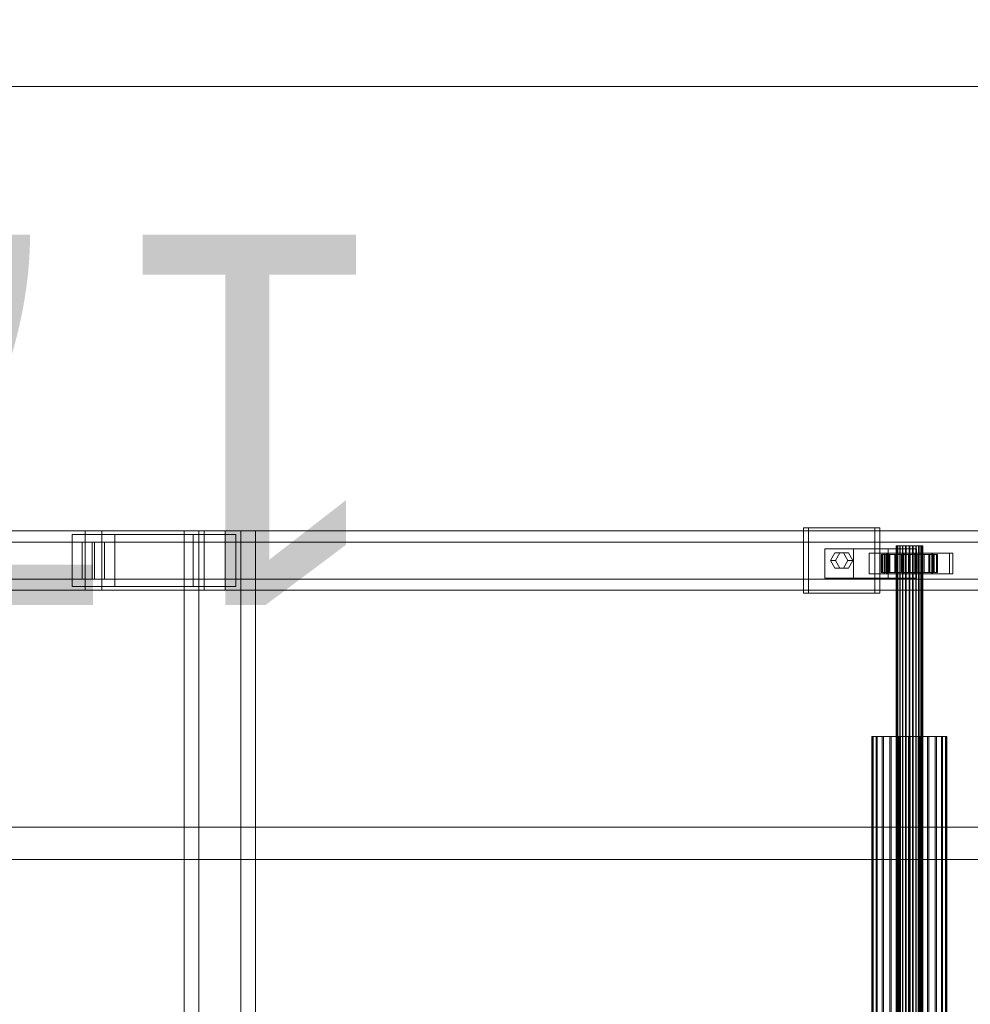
# Model space of a CAD drawing. Header units: millimetres. Extents: x -2233 to 65662, y -50530 to 6847.
# Tile 347 of 656: x 4848 to 5489, y -17870 to -17205. Entities that reach past the tile are written whole.
import ezdxf

# ---------------------------------------------------------------- set-up
doc = ezdxf.new("R2010")
doc.units = ezdxf.units.MM
doc.layers.add('COTAS_P', color=1, linetype='Continuous', lineweight=0)
doc.layers.add('superior_C01', color=7, linetype='Continuous', lineweight=0)
doc.dimstyles.new('R19_100', dxfattribs={"dimtxt": 250, "dimasz": 150, "dimexe": 150, "dimexo": 80, "dimgap": 100, "dimtad": 1, "dimtih": 1, "dimtoh": 1, "dimdsep": 46, "dimcen": 0.09, "dimadec": 0, "dimazin": 0, "dimtfac": 1, "dimtdec": 4, "dimtofl": 0, "dimtmove": 0, "dimatfit": 3, "dimfxl": 1, "dimtolj": 1, "dimtzin": 0, "dimarcsym": 0})

# ---------------------------------------------------------------- blocks, each defined once
blk = doc.blocks.new('DIM_R32_30')
at = {"layer": 'COTAS_P'}
for p, q in [((4250, -17250), (4400, -17205)), ((5950, -17250), (5800, -17205)), ((4250, -18150), (4250, -17250)), ((5950, -17250), (4250, -17250)), ((4250, -17250), (4400, -17295)), ((5950, -17250), (5800, -17295)), ((5950, -18150), (5950, -17250))]:
    blk.add_line(p, q, dxfattribs=at)
blk.add_text('1700 P', height=250, rotation=180, dxfattribs=at).set_placement((5100, -17350))

msp = doc.modelspace()

# ---------------------------------------------------------------- linework, layer by layer
at = {"layer": 'superior_C01'}
for p, q in [((5424.594, -17548), (5376.627, -17548)), ((5376.627, -17548), (5376.627, -17592)), ((5380.014, -17548), (5376.627, -17548)), ((5380.014, -17592), (5380.014, -17548)), ((5380.014, -17548), (5427.981, -17548)), ((5424.594, -17592), (5424.594, -17548)), ((5424.594, -17548), (5427.981, -17548)), ((5427.981, -17548), (5427.981, -17592)), ((4891.593, -17550), (3740.385, -17550)), ((3751.675, -17550), (4902.883, -17550)), ((4972.035, -17550), (3820.827, -17550)), ((3834.94, -17550), (4986.148, -17550)), ((4911.628, -17552.5), (4882.848, -17552.5)), ((4882.848, -17552.5), (4882.848, -17587.5)), ((4964.701, -17552.5), (4882.848, -17552.5)), ((4891.593, -17550), (4891.593, -17590)), ((4902.883, -17550), (4891.593, -17550)), ((6042.801, -17550), (4891.593, -17550)), ((4902.883, -17590), (4902.883, -17550)), ((4902.883, -17550), (6054.091, -17550)), ((4911.628, -17587.5), (4911.628, -17552.5)), ((4911.628, -17552.5), (4993.482, -17552.5)), ((4996.867, -17550), (4958.493, -17550)), ((4958.493, -17550), (4958.493, -18450)), ((4968.372, -17550), (4958.493, -17550)), ((4964.701, -17587.5), (4964.701, -17552.5)), ((4964.701, -17552.5), (4993.482, -17552.5)), ((4968.372, -18450), (4968.372, -17550)), ((4968.372, -17550), (5006.746, -17550)), ((4972.035, -17550), (4972.035, -17590)), ((4986.148, -17550), (4972.035, -17550)), ((6123.243, -17550), (4972.035, -17550)), ((4986.148, -17590), (4986.148, -17550)), ((4986.148, -17550), (6137.356, -17550)), ((4993.482, -17552.5), (4993.482, -17587.5)), ((4996.867, -18450), (4996.867, -17550)), ((4996.867, -17550), (5006.746, -17550)), ((5006.746, -17550), (5006.746, -18450)), ((4889.742, -17557.5), (3820.388, -17557.5)), ((3835.379, -17557.5), (4904.734, -17557.5)), ((4889.742, -17557.5), (4889.742, -17582.5)), ((4904.734, -17557.5), (4889.742, -17557.5)), ((4896.503, -17557.5), (4897.973, -17557.5)), ((4896.503, -17582.5), (4896.503, -17557.5)), ((6129.564, -17557.5), (4896.503, -17557.5)), ((4897.973, -17557.5), (4897.973, -17582.5)), ((4897.973, -17557.5), (6131.034, -17557.5)), ((4904.734, -17582.5), (4904.734, -17557.5)), ((5410.204, -17562), (5391.017, -17562)), ((5391.017, -17562), (5391.017, -17582)), ((5433.606, -17562), (5391.017, -17562)), ((5410.204, -17582), (5410.204, -17562)), ((5410.204, -17562), (5452.793, -17562)), ((5433.606, -17582), (5433.606, -17562)), ((5433.606, -17562), (5452.793, -17562)), ((5439.25, -17560), (5439.001, -17560)), ((5439.001, -17560), (5439.364, -17560)), ((5439.001, -18440), (5439.001, -17560)), ((5440.096, -17560), (5439.25, -17560)), ((5439.25, -18440), (5439.25, -17560)), ((5439.364, -17560), (5440.315, -17560)), ((5439.364, -18440), (5439.364, -17560)), ((5441.481, -17560), (5440.096, -17560)), ((5440.096, -18440), (5440.096, -17560)), ((5440.315, -17560), (5441.791, -17560)), ((5440.315, -18440), (5440.315, -17560)), ((5443.309, -17560), (5441.481, -17560)), ((5441.481, -18440), (5441.481, -17560)), ((5441.791, -17560), (5443.689, -17560)), ((5441.791, -18440), (5441.791, -17560)), ((5445.458, -17560), (5443.309, -17560)), ((5443.309, -18440), (5443.309, -17560)), ((5443.689, -17560), (5445.881, -17560)), ((5443.689, -18440), (5443.689, -17560)), ((5447.779, -17560), (5445.458, -17560)), ((5445.458, -18440), (5445.458, -17560)), ((5445.881, -17560), (5448.217, -17560)), ((5445.881, -18440), (5445.881, -17560)), ((5450.115, -17560), (5447.779, -17560)), ((5447.779, -18440), (5447.779, -17560)), ((5448.217, -17560), (5450.538, -17560)), ((5448.217, -18440), (5448.217, -17560)), ((5452.307, -17560), (5450.115, -17560)), ((5450.115, -18440), (5450.115, -17560)), ((5450.538, -17560), (5452.686, -17560)), ((5450.538, -18440), (5450.538, -17560)), ((5454.205, -17560), (5452.307, -17560)), ((5452.307, -18440), (5452.307, -17560)), ((5452.686, -17560), (5454.515, -17560)), ((5452.686, -18440), (5452.686, -17560)), ((5452.793, -17562), (5452.793, -17582)), ((5455.68, -17560), (5454.205, -17560)), ((5454.205, -18440), (5454.205, -17560)), ((5454.515, -17560), (5455.899, -17560)), ((5454.515, -18440), (5454.515, -17560)), ((5456.632, -17560), (5455.68, -17560)), ((5455.68, -18440), (5455.68, -17560)), ((5455.899, -17560), (5456.745, -17560)), ((5455.899, -18440), (5455.899, -17560)), ((5456.995, -17560), (5456.632, -17560)), ((5456.632, -17560), (5456.632, -18440)), ((5456.745, -17560), (5456.995, -17560)), ((5456.745, -18440), (5456.745, -17560)), ((5456.995, -18440), (5456.995, -17560)), ((5394.855, -17570), (5397.733, -17564.804)), ((5397.733, -17564.804), (5403.489, -17564.804)), ((5401.12, -17564.804), (5397.733, -17564.804)), ((5401.12, -17564.804), (5398.242, -17570)), ((5406.876, -17564.804), (5401.12, -17564.804)), ((5403.489, -17564.804), (5406.367, -17570)), ((5406.876, -17564.804), (5403.489, -17564.804)), ((5409.754, -17570), (5406.876, -17564.804)), ((5432.477, -17565), (5420.965, -17565)), ((5420.965, -17565), (5420.965, -17579)), ((5432.82, -17565), (5420.965, -17565)), ((5429.531, -17566), (5429.003, -17566)), ((5429.003, -17566), (5439.001, -17566)), ((5429.003, -17578), (5429.003, -17566)), ((5429.003, -17566), (5429.77, -17566)), ((5431.317, -17566), (5429.531, -17566)), ((5429.531, -17566), (5439.25, -17566)), ((5429.531, -17578), (5429.531, -17566)), ((5429.77, -17566), (5439.364, -17566)), ((5429.77, -17578), (5429.77, -17566)), ((5429.77, -17566), (5431.779, -17566)), ((5475.143, -17565), (5431.014, -17565)), ((5431.014, -17565), (5431.014, -17579)), ((5433.272, -17565), (5431.014, -17565)), ((5434.24, -17566), (5431.317, -17566)), ((5431.317, -17566), (5440.096, -17566)), ((5431.317, -17578), (5431.317, -17566)), ((5431.779, -17566), (5440.315, -17566)), ((5431.779, -17578), (5431.779, -17566)), ((5431.779, -17566), (5434.894, -17566)), ((5432.477, -17579), (5432.477, -17565)), ((5432.477, -17565), (5444.332, -17565)), ((5432.82, -17579), (5432.82, -17565)), ((5432.82, -17565), (5444.332, -17565)), ((5433.272, -17579), (5433.272, -17565)), ((5433.272, -17565), (5477.401, -17565)), ((5438.1, -17566), (5434.24, -17566)), ((5434.24, -17566), (5441.481, -17566)), ((5434.24, -17578), (5434.24, -17566)), ((5434.894, -17566), (5441.791, -17566)), ((5434.894, -17578), (5434.894, -17566)), ((5434.894, -17566), (5438.901, -17566)), ((5442.635, -17566), (5438.1, -17566)), ((5438.1, -17566), (5443.309, -17566)), ((5438.1, -17578), (5438.1, -17566)), ((5438.901, -17566), (5443.689, -17566)), ((5438.901, -17578), (5438.901, -17566)), ((5438.901, -17566), (5443.528, -17566)), ((5439.001, -17566), (5439.25, -17566)), ((5439.001, -17566), (5439.001, -17578)), ((5439.364, -17566), (5439.001, -17566)), ((5439.25, -17566), (5440.096, -17566)), ((5439.25, -17566), (5439.25, -17578)), ((5439.364, -17566), (5439.364, -17578)), ((5440.315, -17566), (5439.364, -17566)), ((5440.096, -17566), (5441.481, -17566)), ((5440.096, -17566), (5440.096, -17578)), ((5440.315, -17566), (5440.315, -17578)), ((5441.791, -17566), (5440.315, -17566)), ((5441.481, -17566), (5443.309, -17566)), ((5441.481, -17566), (5441.481, -17578)), ((5441.791, -17566), (5441.791, -17578)), ((5443.689, -17566), (5441.791, -17566)), ((5447.535, -17566), (5442.635, -17566)), ((5442.635, -17566), (5445.458, -17566)), ((5442.635, -17578), (5442.635, -17566)), ((5443.309, -17566), (5445.458, -17566)), ((5443.309, -17566), (5443.309, -17578)), ((5443.528, -17566), (5445.881, -17566)), ((5443.528, -17578), (5443.528, -17566)), ((5443.528, -17566), (5448.46, -17566)), ((5443.689, -17566), (5443.689, -17578)), ((5445.881, -17566), (5443.689, -17566)), ((5444.332, -17565), (5444.332, -17579)), ((5445.458, -17566), (5447.779, -17566)), ((5445.458, -17566), (5445.458, -17578)), ((5445.881, -17566), (5445.881, -17578)), ((5448.217, -17566), (5445.881, -17566)), ((5452.467, -17566), (5447.535, -17566)), ((5447.535, -17566), (5447.779, -17566)), ((5447.535, -17578), (5447.535, -17566)), ((5447.779, -17566), (5450.115, -17566)), ((5447.779, -17566), (5447.779, -17578)), ((5448.46, -17566), (5448.217, -17566)), ((5448.217, -17566), (5448.217, -17578)), ((5450.538, -17566), (5448.217, -17566)), ((5448.46, -17578), (5448.46, -17566)), ((5448.46, -17566), (5453.361, -17566)), ((5452.467, -17566), (5450.115, -17566)), ((5450.115, -17566), (5452.307, -17566)), ((5450.115, -17566), (5450.115, -17578)), ((5453.361, -17566), (5450.538, -17566)), ((5450.538, -17566), (5450.538, -17578)), ((5452.686, -17566), (5450.538, -17566)), ((5463.176, -17565), (5451.664, -17565)), ((5451.664, -17565), (5451.664, -17579)), ((5463.519, -17565), (5451.664, -17565)), ((5457.095, -17566), (5452.307, -17566)), ((5452.307, -17566), (5454.205, -17566)), ((5452.307, -17566), (5452.307, -17578)), ((5457.095, -17566), (5452.467, -17566)), ((5452.467, -17578), (5452.467, -17566)), ((5457.896, -17566), (5452.686, -17566)), ((5452.686, -17566), (5452.686, -17578)), ((5454.515, -17566), (5452.686, -17566)), ((5453.361, -17578), (5453.361, -17566)), ((5453.361, -17566), (5457.896, -17566)), ((5461.102, -17566), (5454.205, -17566)), ((5454.205, -17566), (5455.68, -17566)), ((5454.205, -17566), (5454.205, -17578)), ((5461.756, -17566), (5454.515, -17566)), ((5454.515, -17566), (5454.515, -17578)), ((5455.899, -17566), (5454.515, -17566)), ((5464.216, -17566), (5455.68, -17566)), ((5455.68, -17566), (5456.632, -17566)), ((5455.68, -17566), (5455.68, -17578)), ((5464.679, -17566), (5455.899, -17566)), ((5455.899, -17566), (5455.899, -17578)), ((5456.745, -17566), (5455.899, -17566)), ((5456.632, -17566), (5466.225, -17566)), ((5456.632, -17578), (5456.632, -17566)), ((5456.632, -17566), (5456.995, -17566)), ((5466.465, -17566), (5456.745, -17566)), ((5456.745, -17566), (5456.745, -17578)), ((5456.995, -17566), (5456.745, -17566)), ((5466.992, -17566), (5456.995, -17566)), ((5456.995, -17566), (5456.995, -17578)), ((5461.102, -17566), (5457.095, -17566)), ((5457.095, -17578), (5457.095, -17566)), ((5457.896, -17578), (5457.896, -17566)), ((5457.896, -17566), (5461.756, -17566)), ((5464.216, -17566), (5461.102, -17566)), ((5461.102, -17578), (5461.102, -17566)), ((5461.756, -17578), (5461.756, -17566)), ((5461.756, -17566), (5464.679, -17566)), ((5463.176, -17579), (5463.176, -17565)), ((5463.176, -17565), (5475.031, -17565)), ((5463.519, -17579), (5463.519, -17565)), ((5463.519, -17565), (5475.031, -17565)), ((5466.225, -17566), (5464.216, -17566)), ((5464.216, -17578), (5464.216, -17566)), ((5464.679, -17578), (5464.679, -17566)), ((5464.679, -17566), (5466.465, -17566)), ((5466.225, -17566), (5466.225, -17578)), ((5466.992, -17566), (5466.225, -17566)), ((5466.465, -17578), (5466.465, -17566)), ((5466.465, -17566), (5466.992, -17566)), ((5466.992, -17578), (5466.992, -17566)), ((5475.031, -17565), (5475.031, -17579)), ((5475.143, -17579), (5475.143, -17565)), ((5475.143, -17565), (5477.401, -17565)), ((5477.401, -17565), (5477.401, -17579)), ((5397.733, -17575.196), (5394.855, -17570)), ((5394.855, -17570), (5398.242, -17570)), ((5403.489, -17575.196), (5397.733, -17575.196)), ((5401.12, -17575.196), (5397.733, -17575.196)), ((5398.242, -17570), (5401.12, -17575.196)), ((5401.12, -17575.196), (5406.876, -17575.196)), ((5406.367, -17570), (5403.489, -17575.196)), ((5406.876, -17575.196), (5403.489, -17575.196)), ((5409.754, -17570), (5406.367, -17570)), ((5406.876, -17575.196), (5409.754, -17570)), ((3820.388, -17582.5), (4889.742, -17582.5)), ((3835.379, -17582.5), (4904.734, -17582.5)), ((4889.742, -17582.5), (4904.734, -17582.5)), ((4897.973, -17582.5), (4896.503, -17582.5)), ((4896.503, -17582.5), (6129.564, -17582.5)), ((4897.973, -17582.5), (6131.034, -17582.5)), ((5391.017, -17582), (5410.204, -17582)), ((5391.017, -17582), (5433.606, -17582)), ((5452.793, -17582), (5410.204, -17582)), ((5420.965, -17579), (5432.477, -17579)), ((5420.965, -17579), (5432.82, -17579)), ((5439.001, -17578), (5429.003, -17578)), ((5429.003, -17578), (5429.531, -17578)), ((5429.77, -17578), (5429.003, -17578)), ((5439.25, -17578), (5429.531, -17578)), ((5429.531, -17578), (5431.317, -17578)), ((5439.364, -17578), (5429.77, -17578)), ((5431.779, -17578), (5429.77, -17578)), ((5431.014, -17579), (5475.143, -17579)), ((5431.014, -17579), (5433.272, -17579)), ((5440.096, -17578), (5431.317, -17578)), ((5431.317, -17578), (5434.24, -17578)), ((5440.315, -17578), (5431.779, -17578)), ((5434.894, -17578), (5431.779, -17578)), ((5444.332, -17579), (5432.477, -17579)), ((5444.332, -17579), (5432.82, -17579)), ((5477.401, -17579), (5433.272, -17579)), ((5452.793, -17582), (5433.606, -17582)), ((5441.481, -17578), (5434.24, -17578)), ((5434.24, -17578), (5438.1, -17578)), ((5441.791, -17578), (5434.894, -17578)), ((5438.901, -17578), (5434.894, -17578)), ((5443.309, -17578), (5438.1, -17578)), ((5438.1, -17578), (5442.635, -17578)), ((5443.689, -17578), (5438.901, -17578)), ((5443.528, -17578), (5438.901, -17578)), ((5439.25, -17578), (5439.001, -17578)), ((5439.001, -17578), (5439.364, -17578)), ((5440.096, -17578), (5439.25, -17578)), ((5439.364, -17578), (5440.315, -17578)), ((5441.481, -17578), (5440.096, -17578)), ((5440.315, -17578), (5441.791, -17578)), ((5443.309, -17578), (5441.481, -17578)), ((5441.791, -17578), (5443.689, -17578)), ((5445.458, -17578), (5442.635, -17578)), ((5442.635, -17578), (5447.535, -17578)), ((5445.458, -17578), (5443.309, -17578)), ((5445.881, -17578), (5443.528, -17578)), ((5448.46, -17578), (5443.528, -17578)), ((5443.689, -17578), (5445.881, -17578)), ((5447.779, -17578), (5445.458, -17578)), ((5445.881, -17578), (5448.217, -17578)), ((5447.779, -17578), (5447.535, -17578)), ((5447.535, -17578), (5452.467, -17578)), ((5450.115, -17578), (5447.779, -17578)), ((5448.217, -17578), (5448.46, -17578)), ((5448.217, -17578), (5450.538, -17578)), ((5453.361, -17578), (5448.46, -17578)), ((5452.307, -17578), (5450.115, -17578)), ((5450.115, -17578), (5452.467, -17578)), ((5450.538, -17578), (5453.361, -17578)), ((5450.538, -17578), (5452.686, -17578)), ((5451.664, -17579), (5463.176, -17579)), ((5451.664, -17579), (5463.519, -17579)), ((5454.205, -17578), (5452.307, -17578)), ((5452.307, -17578), (5457.095, -17578)), ((5452.467, -17578), (5457.095, -17578)), ((5452.686, -17578), (5457.896, -17578)), ((5452.686, -17578), (5454.515, -17578)), ((5457.896, -17578), (5453.361, -17578)), ((5455.68, -17578), (5454.205, -17578)), ((5454.205, -17578), (5461.102, -17578)), ((5454.515, -17578), (5461.756, -17578)), ((5454.515, -17578), (5455.899, -17578)), ((5456.632, -17578), (5455.68, -17578)), ((5455.68, -17578), (5464.216, -17578)), ((5455.899, -17578), (5464.679, -17578)), ((5455.899, -17578), (5456.745, -17578)), ((5466.225, -17578), (5456.632, -17578)), ((5456.995, -17578), (5456.632, -17578)), ((5456.745, -17578), (5466.465, -17578)), ((5456.745, -17578), (5456.995, -17578)), ((5456.995, -17578), (5466.992, -17578)), ((5457.095, -17578), (5461.102, -17578)), ((5461.756, -17578), (5457.896, -17578)), ((5461.102, -17578), (5464.216, -17578)), ((5464.679, -17578), (5461.756, -17578)), ((5475.031, -17579), (5463.176, -17579)), ((5475.031, -17579), (5463.519, -17579)), ((5464.216, -17578), (5466.225, -17578)), ((5466.465, -17578), (5464.679, -17578)), ((5466.225, -17578), (5466.992, -17578)), ((5466.992, -17578), (5466.465, -17578)), ((5477.401, -17579), (5475.143, -17579)), ((4882.848, -17587.5), (4911.628, -17587.5)), ((4964.701, -17587.5), (4882.848, -17587.5)), ((4993.482, -17587.5), (4911.628, -17587.5)), ((4993.482, -17587.5), (4964.701, -17587.5)), ((3740.385, -17590), (4891.593, -17590)), ((3751.675, -17590), (4902.883, -17590)), ((3820.827, -17590), (4972.035, -17590)), ((3834.94, -17590), (4986.148, -17590)), ((4891.593, -17590), (4902.883, -17590)), ((4891.593, -17590), (6042.801, -17590)), ((4902.883, -17590), (6054.091, -17590)), ((4972.035, -17590), (4986.148, -17590)), ((4972.035, -17590), (6123.243, -17590)), ((4986.148, -17590), (6137.356, -17590)), ((5376.627, -17592), (5424.594, -17592)), ((5376.627, -17592), (5380.014, -17592)), ((5427.981, -17592), (5380.014, -17592)), ((5427.981, -17592), (5424.594, -17592)), ((5423.311, -17688.85), (5422.605, -17688.85)), ((5422.605, -17688.85), (5423.631, -17688.85)), ((5422.605, -18311.15), (5422.605, -17688.85)), ((5425.698, -17688.85), (5423.311, -17688.85)), ((5423.311, -18311.15), (5423.311, -17688.85)), ((5423.631, -17688.85), (5426.316, -17688.85)), ((5423.631, -18311.15), (5423.631, -17688.85)), ((5429.605, -17688.85), (5425.698, -17688.85)), ((5425.698, -18311.15), (5425.698, -17688.85)), ((5426.316, -17688.85), (5430.48, -17688.85)), ((5426.316, -18311.15), (5426.316, -17688.85)), ((5434.766, -17688.85), (5429.605, -17688.85)), ((5429.605, -18311.15), (5429.605, -17688.85)), ((5430.48, -17688.85), (5435.837, -17688.85)), ((5430.48, -18311.15), (5430.48, -17688.85)), ((5440.829, -17688.85), (5434.766, -17688.85)), ((5434.766, -18311.15), (5434.766, -17688.85)), ((5435.837, -17688.85), (5442.023, -17688.85)), ((5435.837, -18311.15), (5435.837, -17688.85)), ((5447.38, -17688.85), (5440.829, -17688.85)), ((5440.829, -18311.15), (5440.829, -17688.85)), ((5442.023, -17688.85), (5448.616, -17688.85)), ((5442.023, -18311.15), (5442.023, -17688.85)), ((5453.973, -17688.85), (5447.38, -17688.85)), ((5447.38, -18311.15), (5447.38, -17688.85)), ((5448.616, -17688.85), (5455.167, -17688.85)), ((5448.616, -18311.15), (5448.616, -17688.85)), ((5460.159, -17688.85), (5453.973, -17688.85)), ((5453.973, -18311.15), (5453.973, -17688.85)), ((5455.167, -17688.85), (5461.23, -17688.85)), ((5455.167, -18311.15), (5455.167, -17688.85)), ((5465.516, -17688.85), (5460.159, -17688.85)), ((5460.159, -18311.15), (5460.159, -17688.85)), ((5461.23, -17688.85), (5466.39, -17688.85)), ((5461.23, -18311.15), (5461.23, -17688.85)), ((5469.679, -17688.85), (5465.516, -17688.85)), ((5465.516, -18311.15), (5465.516, -17688.85)), ((5466.39, -17688.85), (5470.297, -17688.85)), ((5466.39, -18311.15), (5466.39, -17688.85)), ((5472.365, -17688.85), (5469.679, -17688.85)), ((5469.679, -18311.15), (5469.679, -17688.85)), ((5470.297, -17688.85), (5472.685, -17688.85)), ((5470.297, -18311.15), (5470.297, -17688.85)), ((5473.39, -17688.85), (5472.365, -17688.85)), ((5472.365, -17688.85), (5472.365, -18311.15)), ((5472.685, -17688.85), (5473.39, -17688.85)), ((5472.685, -18311.15), (5472.685, -17688.85)), ((5473.39, -18311.15), (5473.39, -17688.85)), ((1105.699, -17750), (10210.031, -17750)), ((10211.451, -17750), (1107.119, -17750)), ((4716.927, -17771.702), (5657.552, -17771.702)), ((5659.235, -17771.702), (4718.61, -17771.702))]:
    msp.add_line(p, q, dxfattribs=at)

# ---------------------------------------------------------------- dimensions: what is measured, and where the dimension line sits
at = {"layer": 'COTAS_P'}
dim = msp.add_aligned_dim(p1=(5950, -18150), p2=(4250, -18150), distance=-900, text='<> P', dimstyle='R19_100', dxfattribs=at)
dim.commit()
dim.dimension.update_dxf_attribs({"geometry": 'DIM_R32_30', "text_midpoint": (5100, -17250)})

doc.saveas('drawing.dxf')
